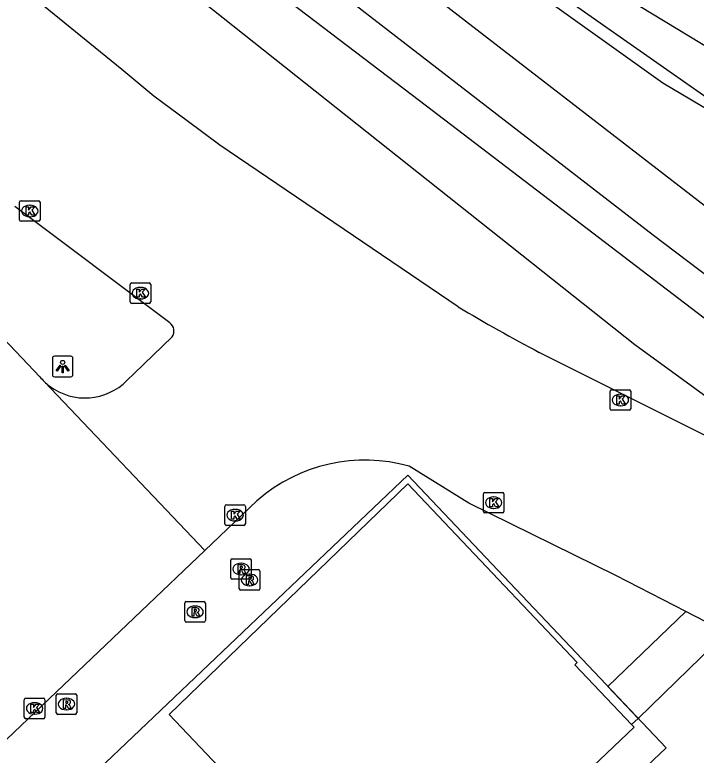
# Model space of a CAD drawing. Extents: x 156141 to 158132, y 385651 to 388399.
# Drawn here: x 156762.12 to 156795.29, y 388163.37 to 388199.4 of the extents above; entities that cross this region are included whole.
import ezdxf

# ---------------------------------------------------------------- set-up
doc = ezdxf.new("R2010")
doc.units = 0
for name, color, linetype in [('IMGEO_Grasland_agrarisch', 7, 'Continuous'), ('IMGEO_Groenvoorziening', 7, 'Continuous'), ('IMGEO_Kolk', 7, 'Continuous'), ('IMGEO_Lichtpunt', 7, 'Continuous'), ('IMGEO_Pand', 7, 'Continuous'), ('IMGEO_Pand_overbouw', 7, 'Continuous'), ('IMGEO_Parkeervlak_gesloten', 7, 'Continuous'), ('IMGEO_Rijbaan_lokaal_gesloten', 7, 'Continuous'), ('IMGEO_Rijbaan_lokaal_onverhard', 7, 'Continuous'), ('IMGEO_Rioolput', 7, 'Continuous'), ('IMGEO_Voetpad_open', 7, 'Continuous'), ('IMGEO_Waterloop', 7, 'Continuous')]:
    doc.layers.add(name, color=color, linetype=linetype)

msp = doc.modelspace()

# ---------------------------------------------------------------- linework, layer by layer
at = {"layer": 'IMGEO_Grasland_agrarisch'}
msp.add_lwpolyline([(156804.172, 388174.702), (156792.298, 388183.336), (156765.735, 388204.425), (156757.597, 388210.03)], dxfattribs=at)
at = {"layer": 'IMGEO_Groenvoorziening'}
msp.add_lwpolyline([(156819.696, 388183.12), (156813.856, 388185.81), (156808.702, 388187.975), (156802.852, 388191.2), (156795.802, 388195.358), (156784.981, 388202.956), (156770.484, 388214.369), (156757.788, 388224.624), (156752.173, 388228.846), (156747.481, 388232.19), (156743.505, 388234.408), (156739.241, 388236.648), (156733.584, 388239.273), (156727.562, 388241.803)], dxfattribs=at)
at = {"layer": 'IMGEO_Kolk'}
for p, q in [((156762.348, 388189.423), (156762.348, 388190.275)), ((156762.423, 388190.349), (156763.275, 388190.349)), ((156763.349, 388190.275), (156763.349, 388189.423)), ((156762.836, 388190.129), (156762.861, 388190.129)), ((156762.859, 388189.569), (156762.834, 388189.569)), ((156763.275, 388189.349), (156762.423, 388189.349)), ((156767.734, 388185.426), (156767.734, 388186.278)), ((156767.809, 388186.352), (156768.661, 388186.352)), ((156768.735, 388186.278), (156768.735, 388185.426)), ((156768.222, 388186.132), (156768.247, 388186.132)), ((156768.245, 388185.572), (156768.22, 388185.572)), ((156768.661, 388185.352), (156767.809, 388185.352)), ((156791.101, 388180.227), (156791.101, 388181.079)), ((156791.176, 388181.153), (156792.028, 388181.153)), ((156791.589, 388180.933), (156791.614, 388180.933)), ((156792.102, 388181.079), (156792.102, 388180.227)), ((156792.028, 388180.153), (156791.176, 388180.153)), ((156791.612, 388180.373), (156791.587, 388180.373)), ((156785.005, 388176.156), (156785.857, 388176.156)), ((156784.93, 388175.23), (156784.93, 388176.082)), ((156785.418, 388175.936), (156785.443, 388175.936)), ((156785.931, 388176.082), (156785.931, 388175.23)), ((156772.344, 388174.625), (156772.344, 388175.477)), ((156772.419, 388175.551), (156773.271, 388175.551)), ((156773.345, 388175.477), (156773.345, 388174.625)), ((156772.832, 388175.331), (156772.857, 388175.331)), ((156785.857, 388175.156), (156785.005, 388175.156)), ((156785.441, 388175.376), (156785.416, 388175.376)), ((156772.855, 388174.771), (156772.83, 388174.771)), ((156773.271, 388174.551), (156772.419, 388174.551)), ((156762.581, 388165.219), (156762.581, 388166.071)), ((156762.656, 388166.145), (156763.508, 388166.145)), ((156763.582, 388166.071), (156763.582, 388165.219)), ((156763.069, 388165.925), (156763.094, 388165.925)), ((156763.092, 388165.365), (156763.067, 388165.365)), ((156763.508, 388165.145), (156762.656, 388165.145))]:
    msp.add_line(p, q, dxfattribs=at)
for points in [[(156762.348, 388189.423), (156762.348, 388190.275)], [(156762.423, 388190.349), (156763.275, 388190.349)], [(156763.349, 388190.275), (156763.349, 388189.423)], [(156762.669, 388190.049), (156762.792, 388190.049), (156762.792, 388189.898), (156762.922, 388190.049), (156763.086, 388190.049), (156762.94, 388189.898), (156763.093, 388189.649), (156762.941, 388189.649), (156762.856, 388189.813), (156762.792, 388189.746), (156762.792, 388189.649), (156762.669, 388189.649), (156762.669, 388190.049)], [(156763.275, 388189.349), (156762.423, 388189.349)], [(156767.734, 388185.426), (156767.734, 388186.278)], [(156767.809, 388186.352), (156768.661, 388186.352)], [(156768.735, 388186.278), (156768.735, 388185.426)], [(156768.055, 388186.052), (156768.178, 388186.052), (156768.178, 388185.901), (156768.308, 388186.052), (156768.472, 388186.052), (156768.326, 388185.901), (156768.479, 388185.652), (156768.327, 388185.652), (156768.242, 388185.816), (156768.178, 388185.749), (156768.178, 388185.652), (156768.055, 388185.652), (156768.055, 388186.052)], [(156768.661, 388185.352), (156767.809, 388185.352)], [(156791.101, 388180.227), (156791.101, 388181.079)], [(156791.176, 388181.153), (156792.028, 388181.153)], [(156791.422, 388180.853), (156791.545, 388180.853), (156791.545, 388180.702), (156791.675, 388180.853), (156791.839, 388180.853), (156791.693, 388180.702), (156791.846, 388180.453), (156791.694, 388180.453), (156791.609, 388180.617), (156791.545, 388180.55), (156791.545, 388180.453), (156791.422, 388180.453), (156791.422, 388180.853)], [(156792.102, 388181.079), (156792.102, 388180.227)], [(156792.028, 388180.153), (156791.176, 388180.153)], [(156785.005, 388176.156), (156785.857, 388176.156)], [(156784.93, 388175.23), (156784.93, 388176.082)], [(156785.251, 388175.856), (156785.374, 388175.856), (156785.374, 388175.705), (156785.504, 388175.856), (156785.668, 388175.856), (156785.522, 388175.705), (156785.675, 388175.456), (156785.523, 388175.456), (156785.438, 388175.62), (156785.374, 388175.553), (156785.374, 388175.456), (156785.251, 388175.456), (156785.251, 388175.856)], [(156785.931, 388176.082), (156785.931, 388175.23)], [(156772.344, 388174.625), (156772.344, 388175.477)], [(156772.419, 388175.551), (156773.271, 388175.551)], [(156773.345, 388175.477), (156773.345, 388174.625)], [(156772.665, 388175.251), (156772.788, 388175.251), (156772.788, 388175.1), (156772.918, 388175.251), (156773.082, 388175.251), (156772.936, 388175.1), (156773.089, 388174.851), (156772.937, 388174.851), (156772.852, 388175.015), (156772.788, 388174.948), (156772.788, 388174.851), (156772.665, 388174.851), (156772.665, 388175.251)], [(156785.857, 388175.156), (156785.005, 388175.156)], [(156773.271, 388174.551), (156772.419, 388174.551)], [(156762.581, 388165.219), (156762.581, 388166.071)], [(156762.656, 388166.145), (156763.508, 388166.145)], [(156763.582, 388166.071), (156763.582, 388165.219)], [(156762.902, 388165.845), (156763.025, 388165.845), (156763.025, 388165.694), (156763.155, 388165.845), (156763.319, 388165.845), (156763.173, 388165.694), (156763.326, 388165.445), (156763.174, 388165.445), (156763.089, 388165.609), (156763.025, 388165.542), (156763.025, 388165.445), (156762.902, 388165.445), (156762.902, 388165.845)], [(156763.508, 388165.145), (156762.656, 388165.145)]]:
    msp.add_lwpolyline(points, dxfattribs=at)
for centre, start, end in [((156762.425, 388190.273), 91.552, 178.448), ((156762.425, 388190.273), 91.552, 178.448), ((156763.273, 388190.273), 1.552, 88.448), ((156763.273, 388190.273), 1.552, 88.448), ((156762.425, 388189.425), 181.552, 268.448), ((156762.425, 388189.425), 181.552, 268.448), ((156763.273, 388189.425), 271.552, 358.448), ((156763.273, 388189.425), 271.552, 358.448), ((156767.811, 388186.276), 91.552, 178.448), ((156767.811, 388186.276), 91.552, 178.448), ((156768.659, 388186.276), 1.552, 88.448), ((156768.659, 388186.276), 1.552, 88.448), ((156767.811, 388185.428), 181.552, 268.448), ((156767.811, 388185.428), 181.552, 268.448), ((156768.659, 388185.428), 271.552, 358.448), ((156768.659, 388185.428), 271.552, 358.448), ((156791.178, 388181.077), 91.552, 178.448), ((156791.178, 388181.077), 91.552, 178.448), ((156792.026, 388181.077), 1.552, 88.448), ((156792.026, 388181.077), 1.552, 88.448), ((156791.178, 388180.229), 181.552, 268.448), ((156791.178, 388180.229), 181.552, 268.448), ((156792.026, 388180.229), 271.552, 358.448), ((156792.026, 388180.229), 271.552, 358.448), ((156785.007, 388176.08), 91.552, 178.448), ((156785.007, 388176.08), 91.552, 178.448), ((156785.855, 388176.08), 1.552, 88.448), ((156785.855, 388176.08), 1.552, 88.448), ((156772.421, 388175.475), 91.552, 178.448), ((156772.421, 388175.475), 91.552, 178.448), ((156773.269, 388175.475), 1.552, 88.448), ((156773.269, 388175.475), 1.552, 88.448), ((156785.007, 388175.232), 181.552, 268.448), ((156785.007, 388175.232), 181.552, 268.448), ((156785.855, 388175.232), 271.552, 358.448), ((156785.855, 388175.232), 271.552, 358.448), ((156772.421, 388174.627), 181.552, 268.448), ((156772.421, 388174.627), 181.552, 268.448), ((156773.269, 388174.627), 271.552, 358.448), ((156773.269, 388174.627), 271.552, 358.448), ((156762.658, 388166.069), 91.552, 178.448), ((156762.658, 388166.069), 91.552, 178.448), ((156763.506, 388166.069), 1.552, 88.448), ((156763.506, 388166.069), 1.552, 88.448), ((156762.658, 388165.221), 181.552, 268.448), ((156762.658, 388165.221), 181.552, 268.448), ((156763.506, 388165.221), 271.552, 358.448), ((156763.506, 388165.221), 271.552, 358.448)]:
    msp.add_arc(centre, 0.0765, start, end, dxfattribs=at)
for centre, major_axis, ratio, start_param, end_param in [((156762.835, 388189.849), (-0.387, 0.002), 0.722429, 4.712389, 7.853982), ((156762.86, 388189.849), (-0.39, 0.002), 0.717154, 1.570796, 4.712389), ((156768.221, 388185.852), (-0.387, 0.002), 0.722429, 4.712389, 7.853982), ((156768.246, 388185.852), (-0.39, 0.002), 0.717154, 1.570796, 4.712389), ((156791.588, 388180.653), (-0.387, 0.002), 0.722429, 4.712389, 7.853982), ((156791.613, 388180.653), (-0.39, 0.002), 0.717154, 1.570796, 4.712389), ((156785.417, 388175.656), (-0.387, 0.002), 0.722429, 4.712389, 7.853982), ((156785.442, 388175.656), (-0.39, 0.002), 0.717154, 1.570796, 4.712389), ((156772.831, 388175.051), (-0.387, 0.002), 0.722429, 4.712389, 7.853982), ((156772.856, 388175.051), (-0.39, 0.002), 0.717154, 1.570796, 4.712389), ((156763.068, 388165.645), (-0.387, 0.002), 0.722429, 4.712389, 7.853982), ((156763.093, 388165.645), (-0.39, 0.002), 0.717154, 1.570796, 4.712389)]:
    msp.add_ellipse(centre, major_axis=major_axis, ratio=ratio, start_param=start_param, end_param=end_param, dxfattribs=at)
at = {"layer": 'IMGEO_Lichtpunt'}
for p, q in [((156763.949, 388182.686), (156763.949, 388181.879)), ((156763.949, 388182.686), (156763.949, 388181.879)), ((156764.851, 388182.781), (156764.043, 388182.781)), ((156764.851, 388182.781), (156764.043, 388182.781)), ((156764.945, 388181.879), (156764.945, 388182.686)), ((156764.945, 388181.879), (156764.945, 388182.686)), ((156764.043, 388181.785), (156764.851, 388181.785)), ((156764.043, 388181.785), (156764.851, 388181.785))]:
    msp.add_line(p, q, dxfattribs=at)
for points in [[(156764.323, 388182.35), (156764.362, 388182.322), (156764.174, 388182.06), (156764.136, 388182.087), (156764.323, 388182.35)], [(156764.425, 388182.302), (156764.472, 388182.302), (156764.472, 388181.98), (156764.425, 388181.98), (156764.425, 388182.302)], [(156764.535, 388182.322), (156764.573, 388182.349), (156764.76, 388182.087), (156764.721, 388182.059), (156764.535, 388182.322)]]:
    msp.add_lwpolyline(points, dxfattribs=at)
msp.add_circle((156764.448, 388182.484), 0.0994, dxfattribs=at)
for centre, start, end in [((156764.043, 388182.686), 90, 180), ((156764.043, 388182.686), 90, 180), ((156764.851, 388182.686), 0, 90), ((156764.851, 388182.686), 0, 90), ((156764.043, 388181.879), 180, 270), ((156764.043, 388181.879), 180, 270), ((156764.851, 388181.879), 270, 0), ((156764.851, 388181.879), 270, 360)]:
    msp.add_arc(centre, 0.0946, start, end, dxfattribs=at)
at = {"layer": 'IMGEO_Pand'}
for points in [[(156782.393, 388155.359), (156780.791, 388153.84), (156777.897, 388156.882), (156777.776, 388156.767), (156769.632, 388165.354), (156781.247, 388176.572), (156789.502, 388167.886), (156789.379, 388167.769), (156792.149, 388164.858)], [(156792.149, 388164.858), (156792.274, 388164.726), (156787.595, 388160.291)]]:
    msp.add_lwpolyline(points, dxfattribs=at)
at = {"layer": 'IMGEO_Pand_overbouw'}
msp.add_lwpolyline([(156793.823, 388163.726), (156781.255, 388176.988), (156752.814, 388149.971), (156765.371, 388136.736)], close=True, dxfattribs=at)
at = {"layer": 'IMGEO_Parkeervlak_gesloten'}
msp.add_lwpolyline([(156720.025, 388164.421), (156722.478, 388161.84), (156753.902, 388191.71), (156763.335, 388181.784)], dxfattribs=at)
msp.add_arc((156765.581, 388183.664), 2.929, 219.9391, 226.3497, dxfattribs=at)
at = {"layer": 'IMGEO_Rijbaan_lokaal_gesloten'}
for points in [[(156783.698, 388185.187), (156772.103, 388193.058), (156770.502, 388194.236), (156768.893, 388195.441), (156767.332, 388196.734), (156754.128, 388207.456), (156692.7, 388148.628)], [(156769.663, 388184.414), (156762.118, 388190.076)], [(156767.589, 388181.612), (156767.935, 388181.945), (156769.78, 388183.72)], [(156804.172, 388174.702), (156787.843, 388182.866), (156787.649, 388182.969)], [(156763.559, 388181.545), (156771.368, 388173.332)], [(156794.781, 388170.358), (156791.383, 388172.108), (156784.225, 388175.63), (156781.312, 388177.428)], [(156773.959, 388175.793), (156773.905, 388175.746), (156771.368, 388173.332)], [(156796.769, 388169.334), (156794.781, 388170.358)]]:
    msp.add_lwpolyline(points, dxfattribs=at)
for centre, radius, start, end in [((156836.27, 388274.208), 103.385, 239.43552, 241.94678), ((156769.36, 388184.006), 0.508, 325.7541, 53.3847), ((156765.718, 388183.817), 3.134, 226.4594, 232.4518), ((156765.539, 388183.621), 2.87, 232.9024, 315.5681), ((156779.153, 388169.788), 7.94, 74.2178, 130.8547)]:
    msp.add_arc(centre, radius, start, end, dxfattribs=at)
at = {"layer": 'IMGEO_Rijbaan_lokaal_onverhard'}
for points in [[(156834.998, 388174.436), (156806.54, 388188.324), (156801.086, 388191.67), (156793.671, 388196.067), (156786.571, 388201.156), (156774.898, 388210.285), (156763.597, 388219.154), (156752.239, 388228.013), (156744.919, 388232.793), (156737.169, 388236.903), (156726.805, 388241.321)], [(156769.146, 388210.659), (156780.783, 388201.659), (156796.676, 388189.367)]]:
    msp.add_lwpolyline(points, dxfattribs=at)
at = {"layer": 'IMGEO_Rioolput'}
for p, q in [((156772.707, 388172.929), (156773.559, 388172.929)), ((156772.632, 388172.003), (156772.632, 388172.855)), ((156773.12, 388172.709), (156773.145, 388172.709)), ((156773.633, 388172.855), (156773.633, 388172.003)), ((156773.046, 388171.472), (156773.046, 388172.324)), ((156773.121, 388172.398), (156773.973, 388172.398)), ((156773.534, 388172.178), (156773.559, 388172.178)), ((156774.047, 388172.324), (156774.047, 388171.472)), ((156773.559, 388171.929), (156772.707, 388171.929)), ((156773.143, 388172.149), (156773.118, 388172.149)), ((156773.557, 388171.618), (156773.532, 388171.618)), ((156773.973, 388171.398), (156773.121, 388171.398)), ((156770.393, 388169.918), (156770.393, 388170.77)), ((156770.468, 388170.844), (156771.32, 388170.844)), ((156771.394, 388170.77), (156771.394, 388169.918)), ((156770.881, 388170.624), (156770.906, 388170.624)), ((156770.904, 388170.064), (156770.879, 388170.064)), ((156771.32, 388169.844), (156770.468, 388169.844)), ((156764.134, 388165.431), (156764.134, 388166.283)), ((156764.209, 388166.357), (156765.061, 388166.357)), ((156764.622, 388166.137), (156764.647, 388166.137)), ((156765.135, 388166.283), (156765.135, 388165.431)), ((156765.061, 388165.357), (156764.209, 388165.357)), ((156764.645, 388165.577), (156764.62, 388165.577))]:
    msp.add_line(p, q, dxfattribs=at)
for points in [[(156772.707, 388172.929), (156773.559, 388172.929)], [(156772.632, 388172.003), (156772.632, 388172.855)], [(156773.221, 388172.627), (156772.969, 388172.629), (156772.969, 388172.229)], [(156773.147, 388172.548), (156773.093, 388172.548), (156773.093, 388172.467)], [(156773.633, 388172.855), (156773.633, 388172.003)], [(156772.969, 388172.229), (156773.093, 388172.229), (156773.093, 388172.391), (156773.104, 388172.391)], [(156773.046, 388171.472), (156773.046, 388172.324)], [(156773.093, 388172.467), (156773.145, 388172.467)], [(156773.121, 388172.398), (156773.973, 388172.398)], [(156773.151, 388172.362), (156773.222, 388172.229), (156773.362, 388172.229), (156773.297, 388172.355)], [(156774.047, 388172.324), (156774.047, 388171.472)], [(156773.559, 388171.929), (156772.707, 388171.929)], [(156773.635, 388172.096), (156773.383, 388172.098), (156773.383, 388171.698)], [(156773.383, 388171.698), (156773.507, 388171.698), (156773.507, 388171.86), (156773.518, 388171.86)], [(156773.561, 388172.017), (156773.507, 388172.017), (156773.507, 388171.936)], [(156773.507, 388171.936), (156773.559, 388171.936)], [(156773.565, 388171.831), (156773.636, 388171.698), (156773.776, 388171.698), (156773.711, 388171.824)], [(156773.973, 388171.398), (156773.121, 388171.398)], [(156770.393, 388169.918), (156770.393, 388170.77)], [(156770.468, 388170.844), (156771.32, 388170.844)], [(156771.394, 388170.77), (156771.394, 388169.918)], [(156770.982, 388170.542), (156770.73, 388170.544), (156770.73, 388170.144)], [(156770.908, 388170.463), (156770.854, 388170.463), (156770.854, 388170.382)], [(156770.854, 388170.382), (156770.906, 388170.382)], [(156770.73, 388170.144), (156770.854, 388170.144), (156770.854, 388170.306), (156770.865, 388170.306)], [(156770.912, 388170.277), (156770.983, 388170.144), (156771.123, 388170.144), (156771.058, 388170.27)], [(156771.32, 388169.844), (156770.468, 388169.844)], [(156764.134, 388165.431), (156764.134, 388166.283)], [(156764.209, 388166.357), (156765.061, 388166.357)], [(156764.723, 388166.055), (156764.471, 388166.057), (156764.471, 388165.657)], [(156765.135, 388166.283), (156765.135, 388165.431)], [(156764.471, 388165.657), (156764.595, 388165.657), (156764.595, 388165.819), (156764.606, 388165.819)], [(156764.649, 388165.976), (156764.595, 388165.976), (156764.595, 388165.895)], [(156764.595, 388165.895), (156764.647, 388165.895)], [(156764.653, 388165.79), (156764.724, 388165.657), (156764.864, 388165.657), (156764.799, 388165.783)], [(156765.061, 388165.357), (156764.209, 388165.357)]]:
    msp.add_lwpolyline(points, dxfattribs=at)
for centre, radius, start, end in [((156772.709, 388172.853), 0.0765, 91.552, 178.448), ((156772.709, 388172.853), 0.0765, 91.552, 178.448), ((156773.557, 388172.853), 0.0765, 1.552, 88.448), ((156773.557, 388172.853), 0.0765, 1.552, 88.448), ((156773.153, 388172.452), 0.0964, 77.0061, 93.1865), ((156773.167, 388172.509), 0.0378, 276.6634, 79.6772), ((156773.22, 388172.517), 0.109, 350.3612, 89.416), ((156773.123, 388172.322), 0.0765, 91.552, 178.448), ((156773.123, 388172.322), 0.0765, 91.552, 178.448), ((156773.103, 388172.338), 0.0533, 26.0293, 88.6989), ((156773.129, 388172.656), 0.19, 274.7715, 282.9687), ((156773.218, 388172.517), 0.112, 277.5842, 350.9817), ((156773.202, 388172.302), 0.108, 29.5134, 73.7905), ((156773.971, 388172.322), 0.0765, 1.552, 88.448), ((156773.971, 388172.322), 0.0765, 1.552, 88.448), ((156772.709, 388172.005), 0.0765, 181.552, 268.448), ((156772.709, 388172.005), 0.0765, 181.552, 268.448), ((156773.517, 388171.807), 0.0533, 26.0293, 88.6989), ((156773.557, 388172.005), 0.0765, 271.552, 358.448), ((156773.557, 388172.005), 0.0765, 271.552, 358.448), ((156773.543, 388172.125), 0.19, 274.7715, 282.9687), ((156773.567, 388171.921), 0.0964, 77.0061, 93.1865), ((156773.581, 388171.978), 0.0378, 276.6634, 79.6772), ((156773.634, 388171.986), 0.109, 350.3612, 89.416), ((156773.632, 388171.986), 0.112, 277.5842, 350.9817), ((156773.616, 388171.771), 0.108, 29.5134, 73.7905), ((156773.123, 388171.474), 0.0765, 181.552, 268.448), ((156773.123, 388171.474), 0.0765, 181.552, 268.448), ((156773.971, 388171.474), 0.0765, 271.552, 358.448), ((156773.971, 388171.474), 0.0765, 271.552, 358.448), ((156770.47, 388170.768), 0.0765, 91.552, 178.448), ((156770.47, 388170.768), 0.0765, 91.552, 178.448), ((156771.318, 388170.768), 0.0765, 1.552, 88.448), ((156771.318, 388170.768), 0.0765, 1.552, 88.448), ((156770.89, 388170.571), 0.19, 274.7715, 282.9687), ((156770.914, 388170.367), 0.0964, 77.0061, 93.1865), ((156770.928, 388170.424), 0.0378, 276.6634, 79.6772), ((156770.981, 388170.432), 0.109, 350.3612, 89.416), ((156770.979, 388170.432), 0.112, 277.5842, 350.9817), ((156770.864, 388170.253), 0.0533, 26.0293, 88.6989), ((156770.963, 388170.217), 0.108, 29.5134, 73.7905), ((156770.47, 388169.92), 0.0765, 181.552, 268.448), ((156770.47, 388169.92), 0.0765, 181.552, 268.448), ((156771.318, 388169.92), 0.0765, 271.552, 358.448), ((156771.318, 388169.92), 0.0765, 271.552, 358.448), ((156764.211, 388166.281), 0.0765, 91.552, 178.448), ((156764.211, 388166.281), 0.0765, 91.552, 178.448), ((156764.722, 388165.945), 0.109, 350.3612, 89.416), ((156765.059, 388166.281), 0.0765, 1.552, 88.448), ((156765.059, 388166.281), 0.0765, 1.552, 88.448), ((156764.605, 388165.766), 0.0533, 26.0293, 88.6989), ((156764.631, 388166.084), 0.19, 274.7715, 282.9687), ((156764.655, 388165.88), 0.0964, 77.0061, 93.1865), ((156764.669, 388165.937), 0.0378, 276.6634, 79.6772), ((156764.72, 388165.945), 0.112, 277.5842, 350.9817), ((156764.704, 388165.73), 0.108, 29.5134, 73.7905), ((156764.211, 388165.433), 0.0765, 181.552, 268.448), ((156764.211, 388165.433), 0.0765, 181.552, 268.448), ((156765.059, 388165.433), 0.0765, 271.552, 358.448), ((156765.059, 388165.433), 0.0765, 271.552, 358.448)]:
    msp.add_arc(centre, radius, start, end, dxfattribs=at)
for centre, major_axis, ratio, start_param, end_param in [((156773.119, 388172.429), (-0.387, 0.002), 0.722429, 4.712389, 7.853982), ((156773.144, 388172.429), (-0.39, 0.002), 0.717154, 1.570796, 4.712389), ((156773.533, 388171.898), (-0.387, 0.002), 0.722429, 4.712389, 7.853982), ((156773.558, 388171.898), (-0.39, 0.002), 0.717154, 1.570796, 4.712389), ((156770.88, 388170.344), (-0.387, 0.002), 0.722429, 4.712389, 7.853982), ((156770.905, 388170.344), (-0.39, 0.002), 0.717154, 1.570796, 4.712389), ((156764.621, 388165.857), (-0.387, 0.002), 0.722429, 4.712389, 7.853982), ((156764.646, 388165.857), (-0.39, 0.002), 0.717154, 1.570796, 4.712389)]:
    msp.add_ellipse(centre, major_axis=major_axis, ratio=ratio, start_param=start_param, end_param=end_param, dxfattribs=at)
at = {"layer": 'IMGEO_Voetpad_open'}
for points in [[(156771.368, 388173.332), (156755.861, 388158.571), (156759.127, 388155.124)], [(156794.781, 388170.358), (156790.992, 388166.714), (156792.463, 388165.162)], [(156792.463, 388165.162), (156796.769, 388169.334)], [(156792.463, 388165.162), (156792.149, 388164.858)]]:
    msp.add_lwpolyline(points, dxfattribs=at)
at = {"layer": 'IMGEO_Waterloop'}
for points in [[(156727.574, 388244.833), (156732.407, 388242.74), (156738.869, 388239.588), (156742.265, 388237.8), (156749.114, 388233.728), (156755.053, 388229.545), (156760.288, 388225.242), (156767.516, 388219.084), (156778.948, 388209.552), (156785.481, 388204.881), (156791.393, 388200.534), (156803.238, 388193.348), (156808.66, 388190.665), (156816.982, 388187.282), (156824.483, 388184.958)], [(156815.083, 388179.027), (156813.539, 388179.996), (156812.509, 388180.581), (156805.378, 388179.44), (156793.208, 388188.657), (156759.195, 388214.912), (156751.931, 388219.591), (156750.408, 388220.63), (156745.698, 388223.267), (156738.963, 388226.092), (156730.311, 388229.054), (156724.712, 388230.46), (156716.339, 388232.184), (156705.039, 388234.375), (156695.781, 388235.746), (156694.377, 388235.88), (156686.952, 388236.587), (156678.825, 388237.142), (156666.166, 388237.583), (156659.522, 388237.551), (156652.411, 388237.137), (156645.081, 388236.353)], [(156649.967, 388236.324), (156653.262, 388236.564), (156662.263, 388237.049), (156667.308, 388236.891), (156681.633, 388236.198), (156688.726, 388235.728), (156694.395, 388235.128), (156699.667, 388234.62), (156710.476, 388232.694), (156722.055, 388230.41), (156726.224, 388229.144), (156731.23, 388227.89), (156735.933, 388226.378), (156740.38, 388224.649), (156743.887, 388223.098), (156747.726, 388220.855), (156750.177, 388219.276), (156781.82, 388195.227), (156796.565, 388183.967), (156806.512, 388176.779), (156809.646, 388174.952), (156811.294, 388173.887)]]:
    msp.add_lwpolyline(points, dxfattribs=at)

doc.saveas('drawing.dxf')
